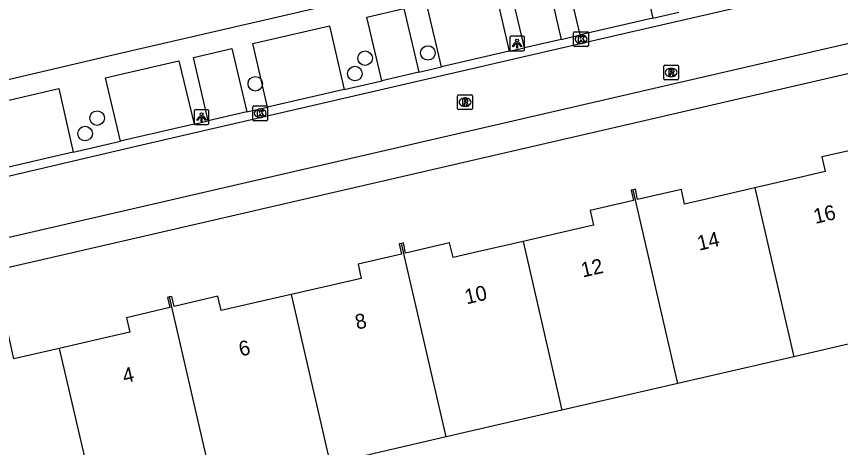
# Model space of a CAD drawing. Extents: x 156414 to 157775, y 382335 to 383765.
# Drawn here: x 156575.9 to 156631.3, y 383391.6 to 383420.6 of the extents above; entities that cross this region are included whole.
import ezdxf

# ---------------------------------------------------------------- set-up
doc = ezdxf.new("R2010")
doc.units = 0
for name, color, linetype in [('IMGEO_Boom', 7, 'Continuous'), ('IMGEO_Kolk', 7, 'Continuous'), ('IMGEO_Lichtpunt', 7, 'Continuous'), ('IMGEO_Pand', 7, 'Continuous'), ('IMGEO_Pand_nummerreeks', 7, 'Continuous'), ('IMGEO_Rijbaan_lokaal_gesloten', 7, 'Continuous'), ('IMGEO_Rijbaan_lokaal_open', 7, 'Continuous'), ('IMGEO_Rioolput', 7, 'Continuous'), ('IMGEO_Voetpad_open', 7, 'Continuous')]:
    doc.layers.add(name, color=color, linetype=linetype)

msp = doc.modelspace()

# ---------------------------------------------------------------- linework, layer by layer
at = {"layer": 'IMGEO_Boom'}
for centre in [(156599.36, 383417.789), (156603.58, 383418.14), (156598.674, 383416.757), (156591.973, 383416.07), (156581.334, 383413.762), (156580.531, 383412.722)]:
    msp.add_circle(centre, 0.489, dxfattribs=at)
at = {"layer": 'IMGEO_Kolk'}
for p, q in [((156613.382, 383418.639), (156613.382, 383419.491)), ((156613.457, 383419.565), (156614.309, 383419.565)), ((156613.87, 383419.345), (156613.895, 383419.345)), ((156614.383, 383419.491), (156614.383, 383418.639)), ((156613.893, 383418.785), (156613.868, 383418.785)), ((156614.309, 383418.565), (156613.457, 383418.565)), ((156591.804, 383413.658), (156591.804, 383414.51)), ((156591.879, 383414.584), (156592.731, 383414.584)), ((156592.292, 383414.364), (156592.317, 383414.364)), ((156592.805, 383414.51), (156592.805, 383413.658)), ((156592.315, 383413.804), (156592.29, 383413.804)), ((156592.731, 383413.584), (156591.879, 383413.584))]:
    msp.add_line(p, q, dxfattribs=at)
for points in [[(156613.382, 383418.639), (156613.382, 383419.491)], [(156613.457, 383419.565), (156614.309, 383419.565)], [(156613.703, 383419.265), (156613.826, 383419.265), (156613.826, 383419.114), (156613.956, 383419.265), (156614.12, 383419.265), (156613.974, 383419.114), (156614.127, 383418.865), (156613.975, 383418.865), (156613.89, 383419.029), (156613.826, 383418.962), (156613.826, 383418.865), (156613.703, 383418.865), (156613.703, 383419.265)], [(156614.383, 383419.491), (156614.383, 383418.639)], [(156614.309, 383418.565), (156613.457, 383418.565)], [(156591.804, 383413.658), (156591.804, 383414.51)], [(156591.879, 383414.584), (156592.731, 383414.584)], [(156592.125, 383414.284), (156592.248, 383414.284), (156592.248, 383414.133), (156592.378, 383414.284), (156592.542, 383414.284), (156592.396, 383414.133), (156592.549, 383413.884), (156592.397, 383413.884), (156592.312, 383414.048), (156592.248, 383413.981), (156592.248, 383413.884), (156592.125, 383413.884), (156592.125, 383414.284)], [(156592.805, 383414.51), (156592.805, 383413.658)], [(156592.731, 383413.584), (156591.879, 383413.584)]]:
    msp.add_lwpolyline(points, dxfattribs=at)
for centre, start, end in [((156613.459, 383419.489), 91.552, 178.448), ((156613.459, 383419.489), 91.552, 178.448), ((156614.307, 383419.489), 1.552, 88.448), ((156614.307, 383419.489), 1.552, 88.448), ((156613.459, 383418.641), 181.552, 268.448), ((156613.459, 383418.641), 181.552, 268.448), ((156614.307, 383418.641), 271.552, 358.448), ((156614.307, 383418.641), 271.552, 358.448), ((156591.881, 383414.508), 91.552, 178.448), ((156591.881, 383414.508), 91.552, 178.448), ((156592.729, 383414.508), 1.552, 88.448), ((156592.729, 383414.508), 1.552, 88.448), ((156591.881, 383413.66), 181.552, 268.448), ((156591.881, 383413.66), 181.552, 268.448), ((156592.729, 383413.66), 271.552, 358.448), ((156592.729, 383413.66), 271.552, 358.448)]:
    msp.add_arc(centre, 0.0765, start, end, dxfattribs=at)
for centre, major_axis, ratio, start_param, end_param in [((156613.869, 383419.065), (-0.387, 0.002), 0.722429, 4.712389, 7.853982), ((156613.894, 383419.065), (-0.39, 0.002), 0.717154, 1.570796, 4.712389), ((156592.291, 383414.084), (-0.387, 0.002), 0.722429, 4.712389, 7.853982), ((156592.316, 383414.084), (-0.39, 0.002), 0.717154, 1.570796, 4.712389)]:
    msp.add_ellipse(centre, major_axis=major_axis, ratio=ratio, start_param=start_param, end_param=end_param, dxfattribs=at)
at = {"layer": 'IMGEO_Lichtpunt'}
for p, q in [((156609.983, 383419.27), (156609.175, 383419.27)), ((156609.983, 383419.27), (156609.175, 383419.27)), ((156609.081, 383419.175), (156609.081, 383418.368)), ((156609.081, 383419.175), (156609.081, 383418.368)), ((156610.077, 383418.368), (156610.077, 383419.175)), ((156610.077, 383418.368), (156610.077, 383419.175)), ((156609.175, 383418.274), (156609.983, 383418.274)), ((156609.175, 383418.274), (156609.983, 383418.274)), ((156588.764, 383414.321), (156587.956, 383414.321)), ((156588.764, 383414.321), (156587.956, 383414.321)), ((156587.862, 383414.226), (156587.862, 383413.419)), ((156587.862, 383414.226), (156587.862, 383413.419)), ((156588.858, 383413.419), (156588.858, 383414.226)), ((156588.858, 383413.419), (156588.858, 383414.226)), ((156587.956, 383413.325), (156588.764, 383413.325)), ((156587.956, 383413.325), (156588.764, 383413.325))]:
    msp.add_line(p, q, dxfattribs=at)
for points in [[(156609.455, 383418.839), (156609.494, 383418.811), (156609.306, 383418.549), (156609.268, 383418.576), (156609.455, 383418.839)], [(156609.557, 383418.791), (156609.604, 383418.791), (156609.604, 383418.469), (156609.557, 383418.469), (156609.557, 383418.791)], [(156609.667, 383418.811), (156609.705, 383418.838), (156609.892, 383418.576), (156609.853, 383418.548), (156609.667, 383418.811)], [(156588.236, 383413.89), (156588.275, 383413.862), (156588.087, 383413.6), (156588.049, 383413.627), (156588.236, 383413.89)], [(156588.338, 383413.842), (156588.385, 383413.842), (156588.385, 383413.52), (156588.338, 383413.52), (156588.338, 383413.842)], [(156588.448, 383413.862), (156588.486, 383413.889), (156588.673, 383413.627), (156588.634, 383413.599), (156588.448, 383413.862)]]:
    msp.add_lwpolyline(points, dxfattribs=at)
for centre in [(156609.58, 383418.973), (156588.361, 383414.024)]:
    msp.add_circle(centre, 0.0994, dxfattribs=at)
for centre, start, end in [((156609.175, 383419.175), 90, 180), ((156609.175, 383419.175), 90, 180), ((156609.983, 383419.175), 0, 90), ((156609.983, 383419.175), 0, 90), ((156609.175, 383418.368), 180, 270), ((156609.175, 383418.368), 180, 270), ((156609.983, 383418.368), 270, 0), ((156609.983, 383418.368), 270, 360), ((156587.956, 383414.226), 90, 180), ((156587.956, 383414.226), 90, 180), ((156588.764, 383414.226), 0, 90), ((156588.764, 383414.226), 0, 90), ((156587.956, 383413.419), 180, 270), ((156587.956, 383413.419), 180, 270), ((156588.764, 383413.419), 270, 0), ((156588.764, 383413.419), 270, 360)]:
    msp.add_arc(centre, 0.0946, start, end, dxfattribs=at)
at = {"layer": 'IMGEO_Pand'}
for points in [[(156632.98, 383412.54), (156632.849, 383412.51), (156633.006, 383411.817), (156630.081, 383411.151), (156630.303, 383410.176), (156628.677, 383409.799), (156625.573, 383409.078)], [(156617.395, 383408.952), (156617.249, 383408.92), (156617.403, 383408.221), (156614.496, 383407.545), (156614.725, 383406.561), (156613.068, 383406.183), (156609.988, 383405.479)], [(156625.573, 383409.078), (156622.504, 383408.366), (156620.848, 383407.982), (156620.637, 383408.974), (156617.684, 383408.287), (156617.531, 383408.982), (156617.395, 383408.952)], [(156620.386, 383395.937), (156617.395, 383408.952)], [(156625.573, 383409.078), (156628.179, 383397.735)], [(156609.988, 383405.479), (156606.908, 383404.776), (156605.28, 383404.404), (156605.025, 383405.372), (156602.085, 383404.691), (156601.935, 383405.376), (156601.801, 383405.347)], [(156609.988, 383405.479), (156612.594, 383394.138)], [(156601.801, 383405.347), (156601.657, 383405.315), (156601.808, 383404.627), (156598.89, 383403.952), (156599.091, 383402.993), (156597.434, 383402.612), (156594.385, 383401.912)], [(156604.801, 383392.339), (156601.801, 383405.347)], [(156586.205, 383401.75), (156586.072, 383401.72), (156586.223, 383401.043), (156583.303, 383400.354), (156583.538, 383399.375), (156581.877, 383398.996), (156578.794, 383398.292)], [(156594.385, 383401.912), (156591.34, 383401.212), (156589.674, 383400.829), (156589.454, 383401.804), (156586.509, 383401.11), (156586.359, 383401.784), (156586.205, 383401.75)], [(156589.216, 383388.742), (156586.205, 383401.75)], [(156594.385, 383401.912), (156597.008, 383390.54)], [(156578.794, 383398.292), (156575.743, 383397.596), (156575.351, 383399.312), (156571.394, 383398.409), (156571.158, 383398.355), (156571.389, 383397.343), (156569.361, 383396.875)], [(156635.972, 383399.534), (156628.179, 383397.735)], [(156578.794, 383398.292), (156581.423, 383386.943)], [(156628.179, 383397.735), (156620.386, 383395.937)], [(156620.386, 383395.937), (156612.594, 383394.138)], [(156612.594, 383394.138), (156604.801, 383392.339)], [(156604.801, 383392.339), (156597.008, 383390.54)]]:
    msp.add_lwpolyline(points, dxfattribs=at)
at = {"layer": 'IMGEO_Rijbaan_lokaal_gesloten'}
for points in [[(156682.439, 383434.549), (156655.675, 383428.371), (156616.073, 383419.266), (156584.044, 383411.871), (156564.904, 383407.388)], [(156683.333, 383430.671), (156567.745, 383403.973)]]:
    msp.add_lwpolyline(points, dxfattribs=at)
at = {"layer": 'IMGEO_Rijbaan_lokaal_open'}
for points in [[(156618.714, 383420.48), (156615.892, 383419.83), (156613.817, 383419.351)], [(156618.714, 383420.48), (156620.451, 383420.88)], [(156612.534, 383419.054), (156613.817, 383419.351)], [(156612.534, 383419.054), (156610.082, 383418.488)], [(156609.053, 383418.25), (156604.498, 383417.198)], [(156609.053, 383418.25), (156610.082, 383418.488)], [(156602.98, 383416.848), (156604.498, 383417.198)], [(156602.98, 383416.848), (156600.482, 383416.271)], [(156597.942, 383415.684), (156600.482, 383416.271)], [(156597.942, 383415.684), (156592.805, 383414.497)], [(156591.406, 383414.174), (156592.805, 383414.497)], [(156591.406, 383414.174), (156588.815, 383413.576)], [(156587.853, 383413.353), (156583.96, 383412.454), (156582.912, 383412.212)], [(156587.853, 383413.353), (156588.815, 383413.576)], [(156579.72, 383411.475), (156582.912, 383412.212)], [(156579.72, 383411.475), (156574.995, 383410.385)]]:
    msp.add_lwpolyline(points, dxfattribs=at)
at = {"layer": 'IMGEO_Rioolput'}
for p, q in [((156619.438, 383416.399), (156619.438, 383417.251)), ((156619.513, 383417.325), (156620.365, 383417.325)), ((156619.926, 383417.105), (156619.951, 383417.105)), ((156620.439, 383417.251), (156620.439, 383416.399)), ((156619.949, 383416.545), (156619.924, 383416.545)), ((156620.365, 383416.325), (156619.513, 383416.325)), ((156605.58, 383414.411), (156605.58, 383415.263)), ((156605.655, 383415.337), (156606.507, 383415.337)), ((156606.068, 383415.117), (156606.093, 383415.117)), ((156606.581, 383415.263), (156606.581, 383414.411)), ((156606.507, 383414.337), (156605.655, 383414.337)), ((156606.091, 383414.557), (156606.066, 383414.557))]:
    msp.add_line(p, q, dxfattribs=at)
for points in [[(156619.438, 383416.399), (156619.438, 383417.251)], [(156619.513, 383417.325), (156620.365, 383417.325)], [(156620.439, 383417.251), (156620.439, 383416.399)], [(156620.027, 383417.023), (156619.775, 383417.025), (156619.775, 383416.625)], [(156619.775, 383416.625), (156619.899, 383416.625), (156619.899, 383416.787), (156619.91, 383416.787)], [(156619.953, 383416.944), (156619.899, 383416.944), (156619.899, 383416.863)], [(156619.899, 383416.863), (156619.951, 383416.863)], [(156619.957, 383416.758), (156620.028, 383416.625), (156620.168, 383416.625), (156620.103, 383416.751)], [(156620.365, 383416.325), (156619.513, 383416.325)], [(156605.58, 383414.411), (156605.58, 383415.263)], [(156605.655, 383415.337), (156606.507, 383415.337)], [(156606.169, 383415.035), (156605.917, 383415.037), (156605.917, 383414.637)], [(156606.095, 383414.956), (156606.041, 383414.956), (156606.041, 383414.875)], [(156606.041, 383414.875), (156606.093, 383414.875)], [(156606.581, 383415.263), (156606.581, 383414.411)], [(156606.507, 383414.337), (156605.655, 383414.337)], [(156605.917, 383414.637), (156606.041, 383414.637), (156606.041, 383414.799), (156606.052, 383414.799)], [(156606.099, 383414.77), (156606.17, 383414.637), (156606.31, 383414.637), (156606.245, 383414.763)]]:
    msp.add_lwpolyline(points, dxfattribs=at)
for centre, radius, start, end in [((156619.515, 383417.249), 0.0765, 91.552, 178.448), ((156619.515, 383417.249), 0.0765, 91.552, 178.448), ((156620.363, 383417.249), 0.0765, 1.552, 88.448), ((156620.363, 383417.249), 0.0765, 1.552, 88.448), ((156619.909, 383416.734), 0.0533, 26.0293, 88.6989), ((156619.935, 383417.052), 0.19, 274.7715, 282.9687), ((156619.959, 383416.848), 0.0964, 77.0061, 93.1865), ((156619.973, 383416.905), 0.0378, 276.6634, 79.6772), ((156620.026, 383416.913), 0.109, 350.3612, 89.416), ((156620.024, 383416.913), 0.112, 277.5842, 350.9817), ((156620.008, 383416.698), 0.108, 29.5134, 73.7905), ((156619.515, 383416.401), 0.0765, 181.552, 268.448), ((156619.515, 383416.401), 0.0765, 181.552, 268.448), ((156620.363, 383416.401), 0.0765, 271.552, 358.448), ((156620.363, 383416.401), 0.0765, 271.552, 358.448), ((156605.657, 383415.261), 0.0765, 91.552, 178.448), ((156605.657, 383415.261), 0.0765, 91.552, 178.448), ((156606.077, 383415.064), 0.19, 274.7715, 282.9687), ((156606.101, 383414.86), 0.0964, 77.0061, 93.1865), ((156606.115, 383414.917), 0.0378, 276.6634, 79.6772), ((156606.168, 383414.925), 0.109, 350.3612, 89.416), ((156606.166, 383414.925), 0.112, 277.5842, 350.9817), ((156606.505, 383415.261), 0.0765, 1.552, 88.448), ((156606.505, 383415.261), 0.0765, 1.552, 88.448), ((156605.657, 383414.413), 0.0765, 181.552, 268.448), ((156605.657, 383414.413), 0.0765, 181.552, 268.448), ((156606.051, 383414.746), 0.0533, 26.0293, 88.6989), ((156606.15, 383414.71), 0.108, 29.5134, 73.7905), ((156606.505, 383414.413), 0.0765, 271.552, 358.448), ((156606.505, 383414.413), 0.0765, 271.552, 358.448)]:
    msp.add_arc(centre, radius, start, end, dxfattribs=at)
for centre, major_axis, ratio, start_param, end_param in [((156619.925, 383416.825), (-0.387, 0.002), 0.722429, 4.712389, 7.853982), ((156619.95, 383416.825), (-0.39, 0.002), 0.717154, 1.570796, 4.712389), ((156606.067, 383414.837), (-0.387, 0.002), 0.722429, 4.712389, 7.853982), ((156606.092, 383414.837), (-0.39, 0.002), 0.717154, 1.570796, 4.712389)]:
    msp.add_ellipse(centre, major_axis=major_axis, ratio=ratio, start_param=start_param, end_param=end_param, dxfattribs=at)
at = {"layer": 'IMGEO_Voetpad_open'}
for points in [[(156565.403, 383414.036), (156582.796, 383418.095), (156616.997, 383426.013), (156636.945, 383430.608)], [(156613.817, 383419.351), (156612.816, 383423.639), (156617.724, 383424.776), (156618.714, 383420.48)], [(156610.082, 383418.488), (156609.078, 383422.772), (156611.548, 383423.345), (156612.534, 383419.054)], [(156604.498, 383417.198), (156603.492, 383421.478), (156608.063, 383422.537), (156609.053, 383418.25)], [(156600.482, 383416.271), (156599.481, 383420.548), (156601.968, 383421.124), (156602.98, 383416.848)], [(156592.805, 383414.497), (156591.812, 383418.77), (156596.97, 383419.966), (156597.942, 383415.684)], [(156568.179, 383402.086), (156585.133, 383405.987), (156639.979, 383418.638)], [(156588.815, 383413.576), (156587.822, 383417.845), (156590.398, 383418.443), (156591.406, 383414.174)], [(156582.912, 383412.212), (156581.906, 383416.475), (156583.044, 383416.738), (156586.838, 383417.617), (156587.853, 383413.353)], [(156574.995, 383410.385), (156574.024, 383414.652), (156578.756, 383415.746), (156579.72, 383411.475)]]:
    msp.add_lwpolyline(points, dxfattribs=at)

# ---------------------------------------------------------------- texts
at = {"layer": 'IMGEO_Pand_nummerreeks'}
for s, p in [('16', (156629.636, 383406.655)), ('14', (156621.817, 383404.851)), ('12', (156613.996, 383403.047)), ('10', (156606.183, 383401.245)), ('8', (156598.814, 383399.545)), ('6', (156590.991, 383397.74)), ('4', (156583.172, 383395.936))]:
    msp.add_text(s, height=1, rotation=12.9905, dxfattribs=at).set_placement(p)

doc.saveas('drawing.dxf')
